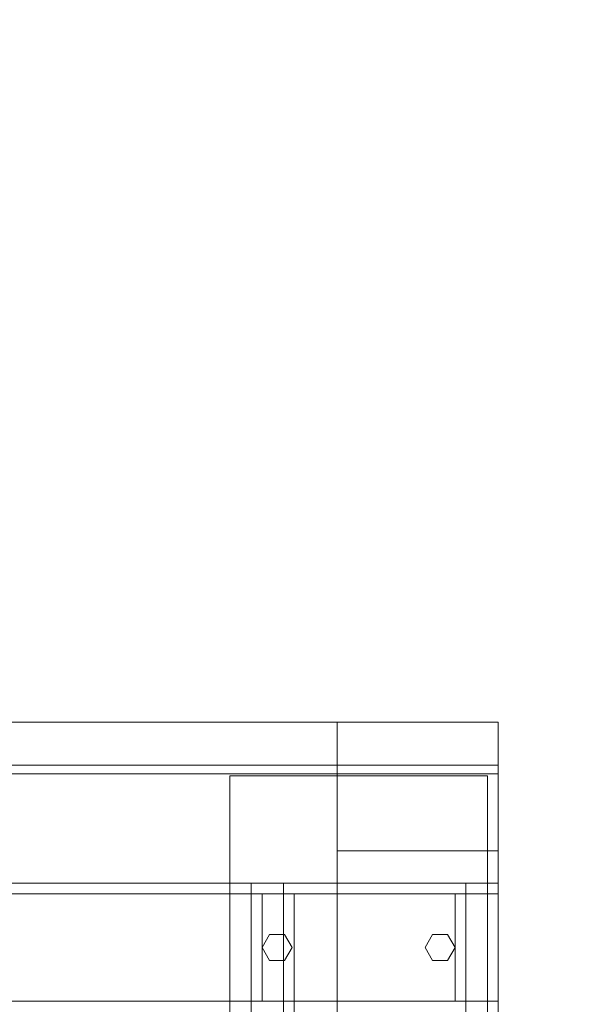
# Model space of a CAD drawing. Header units: millimetres. Extents: x -1970 to 61924, y -58230 to 6847.
# Tile 814 of 925: x 60238 to 60504, y -16732 to -16272. Entities that reach past the tile are written whole.
import ezdxf

# ---------------------------------------------------------------- set-up
doc = ezdxf.new("R2010")
doc.units = ezdxf.units.MM
doc.layers.add('COTAS_P', color=1, linetype='Continuous', lineweight=0)
doc.layers.add('superior_secador', color=7, linetype='Continuous', lineweight=0)
doc.dimstyles.new('R19_100', dxfattribs={"dimtxt": 250, "dimasz": 150, "dimexe": 150, "dimexo": 80, "dimgap": 100, "dimtad": 1, "dimtih": 1, "dimtoh": 1, "dimdsep": 46, "dimcen": 0.09, "dimadec": 0, "dimazin": 0, "dimtfac": 1, "dimtdec": 4, "dimtofl": 0, "dimtmove": 0, "dimatfit": 3, "dimfxl": 1, "dimtolj": 1, "dimtzin": 0, "dimarcsym": 0})

# ---------------------------------------------------------------- blocks, each defined once
blk = doc.blocks.new('DIM_R26_30')
at = {"layer": 'COTAS_P'}
for p, q in [((60161.13, -15400), (60116.13, -15550)), ((61061.13, -15400), (60161.13, -15400)), ((60161.13, -19750), (60161.13, -15400)), ((60161.13, -15400), (60206.13, -15550)), ((60161.13, -19750), (60116.13, -19600)), ((60161.13, -19750), (60206.13, -19600)), ((61061.13, -19750), (60161.13, -19750))]:
    blk.add_line(p, q, dxfattribs=at)
blk.add_text('4350 P', height=250, rotation=90, dxfattribs=at).set_placement((60061.13, -17575))

msp = doc.modelspace()

# ---------------------------------------------------------------- linework, layer by layer
at = {"layer": 'superior_secador'}
for p, q in [((40461.134, -16600), (60461.134, -16600)), ((59461.134, -16600), (60461.134, -16600)), ((60211.134, -16600), (60461.134, -16600)), ((60386.134, -19400), (60386.134, -16600)), ((60386.134, -16600), (60461.134, -16600)), ((60386.134, -16750), (60386.134, -16600)), ((60386.134, -16660), (60386.134, -16600)), ((60461.134, -16600), (60461.134, -16675)), ((60461.134, -16600), (60461.134, -16624)), ((60461.134, -16600), (60461.134, -16620)), ((60461.134, -16600), (60461.134, -19400)), ((60461.134, -16600), (60461.134, -16750)), ((60461.134, -16600), (60461.134, -16660)), ((60461.134, -16620), (40461.134, -16620)), ((60461.134, -16624), (40461.134, -16624)), ((60336.134, -16785), (60336.134, -16625)), ((60336.134, -16625), (60456.134, -16625)), ((60456.134, -16625), (60456.134, -16785)), ((60461.134, -16660), (60386.134, -16660)), ((40461.134, -16675), (60461.134, -16675)), ((60461.134, -16675), (59461.134, -16675)), ((60346.134, -16680), (60346.134, -16675)), ((60346.134, -16675), (60446.134, -16675)), ((60361.134, -16680), (60361.134, -16675)), ((60361.134, -16675), (60461.134, -16675)), ((60446.134, -16675), (60446.134, -16680)), ((60461.134, -16675), (60461.134, -16735)), ((60461.134, -16675), (60461.134, -16680)), ((60461.134, -16680), (40461.134, -16680)), ((60446.134, -16680), (60346.134, -16680)), ((60346.134, -16730), (60346.134, -16680)), ((60346.134, -16680), (60351.134, -16680)), ((60351.134, -16680), (60351.134, -16730)), ((60461.134, -16680), (60361.134, -16680)), ((60361.134, -16745), (60361.134, -16680)), ((60361.134, -16680), (60366.134, -16680)), ((60366.134, -16680), (60366.134, -16745)), ((60441.134, -16730), (60441.134, -16680)), ((60441.134, -16680), (60446.134, -16680)), ((60446.134, -16680), (60446.134, -16730)), ((60456.134, -16745), (60456.134, -16680)), ((60456.134, -16680), (60461.134, -16680)), ((60461.134, -16680), (60461.134, -16745)), ((60351.134, -16705), (60354.634, -16698.938)), ((60354.634, -16698.938), (60361.634, -16698.938)), ((60361.634, -16698.938), (60365.134, -16705)), ((60427.134, -16705), (60430.634, -16698.938)), ((60430.634, -16698.938), (60437.634, -16698.938)), ((60437.634, -16698.938), (60441.134, -16705)), ((60354.634, -16711.062), (60351.134, -16705)), ((60365.134, -16705), (60361.634, -16711.062)), ((60430.634, -16711.062), (60427.134, -16705)), ((60441.134, -16705), (60437.634, -16711.062)), ((60361.634, -16711.062), (60354.634, -16711.062)), ((60437.634, -16711.062), (60430.634, -16711.062)), ((40461.134, -16730), (60461.134, -16730)), ((60346.134, -16735), (60346.134, -16730)), ((60346.134, -16730), (60446.134, -16730)), ((60351.134, -16730), (60346.134, -16730)), ((60446.134, -16730), (60441.134, -16730)), ((60446.134, -16730), (60446.134, -16735)), ((60461.134, -16730), (60461.134, -16735))]:
    msp.add_line(p, q, dxfattribs=at)

# ---------------------------------------------------------------- dimensions: what is measured, and where the dimension line sits
at = {"layer": 'COTAS_P'}
dim = msp.add_aligned_dim(p1=(61061.134, -19750), p2=(61061.134, -15400), distance=900, text='<> P', dimstyle='R19_100', dxfattribs=at)
dim.commit()
dim.dimension.update_dxf_attribs({"geometry": 'DIM_R26_30', "text_midpoint": (60161.134, -17575)})

doc.saveas('drawing.dxf')
